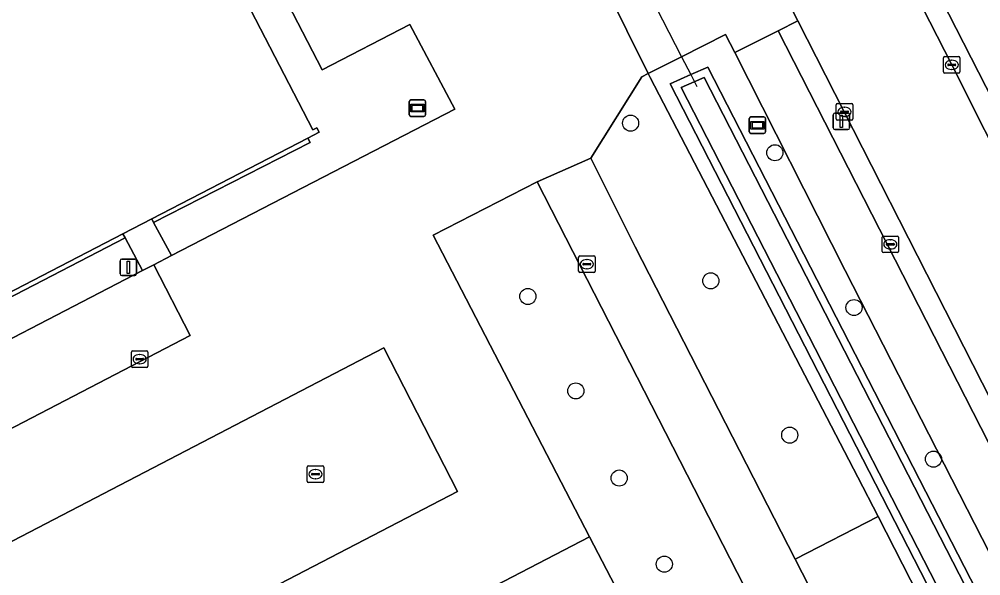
# Model space of a CAD drawing. Extents: x 158835 to 160077, y 386387 to 387778.
# Drawn here: x 159675.7 to 159734, y 387494 to 387527.8 of the extents above; entities that cross this region are included whole.
import ezdxf

# ---------------------------------------------------------------- set-up
doc = ezdxf.new("R2010")
doc.units = 0
for name, color, linetype in [('IMGEO_Berm_groen', 7, 'Continuous'), ('IMGEO_Boom', 7, 'Continuous'), ('IMGEO_Duiker', 7, 'Continuous'), ('IMGEO_Erf', 7, 'Continuous'), ('IMGEO_Fietspad_open', 7, 'Continuous'), ('IMGEO_Groenvoorziening', 7, 'Continuous'), ('IMGEO_Hek', 7, 'Continuous'), ('IMGEO_Informatiebord', 7, 'Continuous'), ('IMGEO_Kolk', 7, 'Continuous'), ('IMGEO_Lichtmast', 7, 'Continuous'), ('IMGEO_Muur', 7, 'Continuous'), ('IMGEO_Oever', 7, 'Continuous'), ('IMGEO_Pand', 7, 'Continuous'), ('IMGEO_Parkeervlak_open', 7, 'Continuous'), ('IMGEO_Rijbaan_lokaal_open', 7, 'Continuous'), ('IMGEO_Rioolput', 7, 'Continuous'), ('IMGEO_Verkeerseiland_open', 7, 'Continuous'), ('IMGEO_Voetpad_open', 7, 'Continuous'), ('IMGEO_Waterloop', 7, 'Continuous')]:
    doc.layers.add(name, color=color, linetype=linetype)

msp = doc.modelspace()

# ---------------------------------------------------------------- linework, layer by layer
at = {"layer": 'IMGEO_Berm_groen'}
msp.add_lwpolyline([(159719.079, 387525.754), (159718.52, 387526.856), (159715.845, 387525.5), (159713.825, 387524.475), (159713.939, 387524.245), (159726.553, 387500), (159727.771, 387497.616), (159753.333, 387447.58), (159754.126, 387447.986), (159715.153, 387523.864), (159716.4, 387524.416), (159717.44, 387524.877), (159756.34, 387449.12), (159757.823, 387449.88), (159750.276, 387464.635), (159725.785, 387512.529)], close=True, dxfattribs=at)
at = {"layer": 'IMGEO_Boom'}
for centre in [(159712.754, 387521.473), (159721.51, 387519.678), (159717.62, 387511.905), (159706.518, 387510.958), (159726.314, 387510.285), (159709.43, 387505.229), (159722.412, 387502.548), (159731.136, 387501.091), (159712.061, 387499.943), (159714.799, 387494.718)]:
    msp.add_circle(centre, 0.489, dxfattribs=at)
at = {"layer": 'IMGEO_Duiker'}
msp.add_lwpolyline([(159712.352, 387532.319), (159712.773, 387531.498), (159713.173, 387530.716), (159715.845, 387525.5), (159716.4, 387524.416), (159716.772, 387523.692)], dxfattribs=at)
at = {"layer": 'IMGEO_Erf'}
msp.add_lwpolyline([(159653.806, 387499.866), (159682.075, 387514.518), (159681.946, 387514.759), (159653.677, 387500.114)], close=True, dxfattribs=at)
at = {"layer": 'IMGEO_Fietspad_open'}
for points in [[(159676.852, 387636.169), (159700.435, 387589.956), (159700.615, 387589.604), (159707.367, 387576.373), (159743.294, 387506.144), (159752.677, 387487.848), (159789.263, 387416.249), (159791.699, 387417.537), (159786.107, 387428.516), (159756.655, 387486.106), (159756.567, 387486.281), (159756.428, 387486.608)], [(159743.948, 387483.569), (159721.707, 387527.076), (159719.079, 387525.754), (159725.785, 387512.529), (159750.276, 387464.635)]]:
    msp.add_lwpolyline(points, dxfattribs=at)
at = {"layer": 'IMGEO_Groenvoorziening'}
for points in [[(159722.746, 387495.031), (159727.771, 387497.616), (159726.553, 387500), (159713.939, 387524.245), (159713.825, 387524.475), (159713.436, 387524.278), (159710.349, 387519.35), (159713.041, 387513.972)], [(159707.078, 387517.905), (159700.767, 387514.679), (159710.26, 387496.385), (159712.581, 387491.91), (159630.843, 387449.504), (159629.419, 387452.26), (159626.197, 387450.552), (159628.525, 387446.043), (159719.646, 387493.39)], [(159683.141, 387512.529), (159682.075, 387514.518), (159653.806, 387499.866), (159654.848, 387497.868), (159654.904, 387497.897)], [(159727.771, 387497.616), (159722.746, 387495.031), (159764.804, 387412.946), (159769.724, 387415.495), (159753.98, 387446.313), (159752.735, 387445.675), (159752.087, 387446.941), (159753.333, 387447.58)]]:
    msp.add_lwpolyline(points, close=True, dxfattribs=at)
at = {"layer": 'IMGEO_Hek'}
for points in [[(159711.228, 387529.727), (159713.825, 387524.475)], [(159713.825, 387524.475), (159713.939, 387524.245)], [(159713.939, 387524.245), (159726.553, 387500), (159727.771, 387497.616)], [(159727.771, 387497.616), (159722.746, 387495.031)], [(159727.771, 387497.616), (159753.333, 387447.58), (159753.98, 387446.313), (159769.724, 387415.495)]]:
    msp.add_lwpolyline(points, dxfattribs=at)
at = {"layer": 'IMGEO_Informatiebord'}
for p, q in [((159699.318, 387521.984), (159699.318, 387522.784)), ((159699.318, 387522.784), (159699.318, 387521.984)), ((159699.418, 387522.884), (159700.208, 387522.884)), ((159700.208, 387522.884), (159699.418, 387522.884)), ((159700.308, 387522.784), (159700.308, 387521.984)), ((159700.308, 387521.984), (159700.308, 387522.784)), ((159700.208, 387521.884), (159699.418, 387521.884)), ((159699.418, 387521.884), (159700.208, 387521.884)), ((159719.959, 387520.946), (159719.959, 387521.746)), ((159719.959, 387521.746), (159719.959, 387520.946)), ((159720.059, 387521.846), (159720.849, 387521.846)), ((159720.849, 387521.846), (159720.059, 387521.846)), ((159720.949, 387521.746), (159720.949, 387520.946)), ((159720.949, 387520.946), (159720.949, 387521.746)), ((159720.849, 387520.846), (159720.059, 387520.846)), ((159720.059, 387520.846), (159720.849, 387520.846))]:
    msp.add_line(p, q, dxfattribs=at)
for points in [[(159699.419, 387522.616), (159700.207, 387522.616), (159700.207, 387522.152), (159699.419, 387522.152), (159699.419, 387522.616)], [(159699.484, 387522.551), (159699.484, 387522.217), (159700.142, 387522.217), (159700.142, 387522.551), (159699.484, 387522.551)], [(159720.06, 387521.578), (159720.848, 387521.578), (159720.848, 387521.114), (159720.06, 387521.114), (159720.06, 387521.578)], [(159720.125, 387521.513), (159720.125, 387521.179), (159720.783, 387521.179), (159720.783, 387521.513), (159720.125, 387521.513)]]:
    msp.add_lwpolyline(points, dxfattribs=at)
for centre, start, end in [((159699.418, 387522.784), 90, 180), ((159699.418, 387522.784), 90, 180), ((159700.208, 387522.784), 0, 90), ((159700.208, 387522.784), 360, 90), ((159699.418, 387521.984), 180, 270), ((159699.418, 387521.984), 180, 270), ((159700.208, 387521.984), 270, 0), ((159700.208, 387521.984), 270, 0), ((159720.059, 387521.746), 90, 180), ((159720.059, 387521.746), 90, 180), ((159720.849, 387521.746), 0, 90), ((159720.849, 387521.746), 360, 90), ((159720.059, 387520.946), 180, 270), ((159720.059, 387520.946), 180, 270), ((159720.849, 387520.946), 270, 0), ((159720.849, 387520.946), 270, 0)]:
    msp.add_arc(centre, 0.1, start, end, dxfattribs=at)
at = {"layer": 'IMGEO_Kolk'}
for p, q in [((159731.818, 387525.508), (159732.67, 387525.508)), ((159731.743, 387524.582), (159731.743, 387525.434)), ((159732.002, 387525.002), (159732.002, 387525.014)), ((159732.44, 387524.965), (159732.042, 387524.965)), ((159732.045, 387525.051), (159732.443, 387525.051)), ((159732.231, 387525.288), (159732.256, 387525.288)), ((159732.486, 387525.014), (159732.486, 387525.002)), ((159732.744, 387525.434), (159732.744, 387524.582)), ((159732.67, 387524.508), (159731.818, 387524.508)), ((159732.254, 387524.728), (159732.229, 387524.728)), ((159725.236, 387521.73), (159725.236, 387522.582)), ((159725.311, 387522.656), (159726.163, 387522.656)), ((159726.237, 387522.582), (159726.237, 387521.73)), ((159725.495, 387522.15), (159725.495, 387522.162)), ((159725.933, 387522.113), (159725.535, 387522.113)), ((159725.538, 387522.199), (159725.936, 387522.199)), ((159725.724, 387522.436), (159725.749, 387522.436)), ((159725.979, 387522.162), (159725.979, 387522.15)), ((159726.163, 387521.656), (159725.311, 387521.656)), ((159725.747, 387521.876), (159725.722, 387521.876)), ((159709.6, 387512.49), (159709.6, 387513.342)), ((159709.675, 387513.416), (159710.527, 387513.416)), ((159710.601, 387513.342), (159710.601, 387512.49)), ((159709.859, 387512.91), (159709.859, 387512.922)), ((159710.297, 387512.873), (159709.899, 387512.873)), ((159709.902, 387512.959), (159710.3, 387512.959)), ((159710.088, 387513.196), (159710.113, 387513.196)), ((159710.343, 387512.922), (159710.343, 387512.91)), ((159710.527, 387512.416), (159709.675, 387512.416)), ((159710.111, 387512.636), (159710.086, 387512.636)), ((159682.461, 387506.731), (159682.461, 387507.583)), ((159682.536, 387507.657), (159683.388, 387507.657)), ((159682.949, 387507.437), (159682.974, 387507.437)), ((159683.462, 387507.583), (159683.462, 387506.731)), ((159682.72, 387507.151), (159682.72, 387507.163)), ((159683.158, 387507.114), (159682.76, 387507.114)), ((159682.763, 387507.2), (159683.161, 387507.2)), ((159682.972, 387506.877), (159682.947, 387506.877)), ((159683.204, 387507.163), (159683.204, 387507.151)), ((159683.388, 387506.657), (159682.536, 387506.657)), ((159693.132, 387499.75), (159693.132, 387500.602)), ((159693.207, 387500.676), (159694.059, 387500.676)), ((159693.62, 387500.456), (159693.645, 387500.456)), ((159694.133, 387500.602), (159694.133, 387499.75)), ((159693.391, 387500.17), (159693.391, 387500.182)), ((159693.829, 387500.133), (159693.431, 387500.133)), ((159693.434, 387500.219), (159693.832, 387500.219)), ((159693.643, 387499.896), (159693.618, 387499.896)), ((159693.875, 387500.182), (159693.875, 387500.17)), ((159694.059, 387499.676), (159693.207, 387499.676))]:
    msp.add_line(p, q, dxfattribs=at)
for points in [[(159731.818, 387525.508), (159732.67, 387525.508)], [(159731.743, 387524.582), (159731.743, 387525.434)], [(159732.744, 387525.434), (159732.744, 387524.582)], [(159732.67, 387524.508), (159731.818, 387524.508)], [(159725.236, 387521.73), (159725.236, 387522.582)], [(159725.311, 387522.656), (159726.163, 387522.656)], [(159726.237, 387522.582), (159726.237, 387521.73)], [(159726.163, 387521.656), (159725.311, 387521.656)], [(159709.6, 387512.49), (159709.6, 387513.342)], [(159709.675, 387513.416), (159710.527, 387513.416)], [(159710.601, 387513.342), (159710.601, 387512.49)], [(159710.527, 387512.416), (159709.675, 387512.416)], [(159682.461, 387506.731), (159682.461, 387507.583)], [(159682.536, 387507.657), (159683.388, 387507.657)], [(159683.462, 387507.583), (159683.462, 387506.731)], [(159683.388, 387506.657), (159682.536, 387506.657)], [(159693.132, 387499.75), (159693.132, 387500.602)], [(159693.207, 387500.676), (159694.059, 387500.676)], [(159694.133, 387500.602), (159694.133, 387499.75)], [(159694.059, 387499.676), (159693.207, 387499.676)]]:
    msp.add_lwpolyline(points, dxfattribs=at)
for centre, radius, start, end in [((159731.82, 387525.432), 0.0765, 91.55205, 178.44795), ((159731.82, 387525.432), 0.0765, 91.55205, 178.44795), ((159732.668, 387525.432), 0.0765, 1.55205, 88.44795), ((159732.668, 387525.432), 0.0765, 1.55205, 88.44795), ((159732.042, 387525.011), 0.0403, 85.87752, 175.75265), ((159732.039, 387525.001), 0.0366, 178.93798, 274.71019), ((159732.443, 387525.008), 0.043, 264.86636, 352.45326), ((159732.447, 387525.013), 0.0386, 1.73085, 96.63898), ((159731.82, 387524.584), 0.0765, 181.55205, 268.44795), ((159731.82, 387524.584), 0.0765, 181.55205, 268.44795), ((159732.668, 387524.584), 0.0765, 271.55205, 358.44795), ((159732.668, 387524.584), 0.0765, 271.55205, 358.44795), ((159725.313, 387522.58), 0.0765, 91.55205, 178.44795), ((159725.313, 387522.58), 0.0765, 91.55205, 178.44795), ((159726.161, 387522.58), 0.0765, 1.55205, 88.44795), ((159726.161, 387522.58), 0.0765, 1.55205, 88.44795), ((159725.535, 387522.159), 0.0403, 85.87752, 175.75265), ((159725.532, 387522.149), 0.0366, 178.93798, 274.71019), ((159725.936, 387522.156), 0.043, 264.86636, 352.45326), ((159725.94, 387522.161), 0.0386, 1.73085, 96.63898), ((159725.313, 387521.732), 0.0765, 181.55205, 268.44795), ((159725.313, 387521.732), 0.0765, 181.55205, 268.44795), ((159726.161, 387521.732), 0.0765, 271.55205, 358.44795), ((159726.161, 387521.732), 0.0765, 271.55205, 358.44795), ((159709.677, 387513.34), 0.0765, 91.55205, 178.44795), ((159709.677, 387513.34), 0.0765, 91.55205, 178.44795), ((159710.525, 387513.34), 0.0765, 1.55205, 88.44795), ((159710.525, 387513.34), 0.0765, 1.55205, 88.44795), ((159709.899, 387512.919), 0.0403, 85.87752, 175.75265), ((159709.896, 387512.909), 0.0366, 178.93798, 274.71019), ((159710.3, 387512.916), 0.043, 264.86636, 352.45326), ((159710.304, 387512.921), 0.0386, 1.73085, 96.63898), ((159709.677, 387512.492), 0.0765, 181.55205, 268.44795), ((159709.677, 387512.492), 0.0765, 181.55205, 268.44795), ((159710.525, 387512.492), 0.0765, 271.55205, 358.44795), ((159710.525, 387512.492), 0.0765, 271.55205, 358.44795), ((159682.538, 387507.581), 0.0765, 91.55205, 178.44795), ((159682.538, 387507.581), 0.0765, 91.55205, 178.44795), ((159683.386, 387507.581), 0.0765, 1.55205, 88.44795), ((159683.386, 387507.581), 0.0765, 1.55205, 88.44795), ((159682.76, 387507.16), 0.0403, 85.87752, 175.75265), ((159682.757, 387507.15), 0.0366, 178.93798, 274.71019), ((159683.161, 387507.157), 0.043, 264.86636, 352.45326), ((159683.165, 387507.162), 0.0386, 1.73085, 96.63898), ((159682.538, 387506.733), 0.0765, 181.55205, 268.44795), ((159682.538, 387506.733), 0.0765, 181.55205, 268.44795), ((159683.386, 387506.733), 0.0765, 271.55205, 358.44795), ((159683.386, 387506.733), 0.0765, 271.55205, 358.44795), ((159693.209, 387500.6), 0.0765, 91.55205, 178.44795), ((159693.209, 387500.6), 0.0765, 91.55205, 178.44795), ((159694.057, 387500.6), 0.0765, 1.55205, 88.44795), ((159694.057, 387500.6), 0.0765, 1.55205, 88.44795), ((159693.431, 387500.179), 0.0403, 85.87752, 175.75265), ((159693.428, 387500.169), 0.0366, 178.93798, 274.71019), ((159693.832, 387500.176), 0.043, 264.86636, 352.45326), ((159693.836, 387500.181), 0.0386, 1.73085, 96.63898), ((159693.209, 387499.752), 0.0765, 181.55205, 268.44795), ((159693.209, 387499.752), 0.0765, 181.55205, 268.44795), ((159694.057, 387499.752), 0.0765, 271.55205, 358.44795), ((159694.057, 387499.752), 0.0765, 271.55205, 358.44795)]:
    msp.add_arc(centre, radius, start, end, dxfattribs=at)
for centre, major_axis, ratio, start_param, end_param in [((159732.23, 387525.008), (-0.387, 0.002), 0.722429, 4.712389, 7.853982), ((159732.255, 387525.008), (-0.39, 0.002), 0.717154, 1.570796, 4.712389), ((159725.723, 387522.156), (-0.387, 0.002), 0.722429, 4.712389, 7.853982), ((159725.748, 387522.156), (-0.39, 0.002), 0.717154, 1.570796, 4.712389), ((159710.087, 387512.916), (-0.387, 0.002), 0.722429, 4.712389, 7.853982), ((159710.112, 387512.916), (-0.39, 0.002), 0.717154, 1.570796, 4.712389), ((159682.948, 387507.157), (-0.387, 0.002), 0.722429, 4.712389, 7.853982), ((159682.973, 387507.157), (-0.39, 0.002), 0.717154, 1.570796, 4.712389), ((159693.619, 387500.176), (-0.387, 0.002), 0.722429, 4.712389, 7.853982), ((159693.644, 387500.176), (-0.39, 0.002), 0.717154, 1.570796, 4.712389)]:
    msp.add_ellipse(centre, major_axis=major_axis, ratio=ratio, start_param=start_param, end_param=end_param, dxfattribs=at)
at = {"layer": 'IMGEO_Lichtmast'}
for p, q in [((159725.153, 387522.086), (159725.943, 387522.086)), ((159725.943, 387522.086), (159725.153, 387522.086)), ((159725.053, 387521.186), (159725.053, 387521.986)), ((159725.053, 387521.986), (159725.053, 387521.186)), ((159726.043, 387521.986), (159726.043, 387521.186)), ((159726.043, 387521.186), (159726.043, 387521.986)), ((159725.943, 387521.086), (159725.153, 387521.086)), ((159725.153, 387521.086), (159725.943, 387521.086)), ((159681.774, 387512.33), (159681.774, 387513.13)), ((159681.774, 387513.13), (159681.774, 387512.33)), ((159681.874, 387513.23), (159682.664, 387513.23)), ((159682.664, 387513.23), (159681.874, 387513.23)), ((159682.764, 387513.13), (159682.764, 387512.33)), ((159682.764, 387512.33), (159682.764, 387513.13)), ((159682.664, 387512.23), (159681.874, 387512.23)), ((159681.874, 387512.23), (159682.664, 387512.23))]:
    msp.add_line(p, q, dxfattribs=at)
for points in [[(159725.473, 387521.961), (159725.623, 387521.961), (159725.623, 387521.211), (159725.473, 387521.211), (159725.473, 387521.961)], [(159682.194, 387513.105), (159682.344, 387513.105), (159682.344, 387512.355), (159682.194, 387512.355), (159682.194, 387513.105)]]:
    msp.add_lwpolyline(points, dxfattribs=at)
for centre, start, end in [((159725.153, 387521.986), 90, 180), ((159725.153, 387521.986), 90, 180), ((159725.943, 387521.986), 0, 90), ((159725.943, 387521.986), 360, 90), ((159725.153, 387521.186), 180, 270), ((159725.153, 387521.186), 180, 270), ((159725.943, 387521.186), 270, 0), ((159725.943, 387521.186), 270, 0), ((159681.874, 387513.13), 90, 180), ((159681.874, 387513.13), 90, 180), ((159682.664, 387513.13), 0, 90), ((159682.664, 387513.13), 360, 90), ((159681.874, 387512.33), 180, 270), ((159681.874, 387512.33), 180, 270), ((159682.664, 387512.33), 270, 0), ((159682.664, 387512.33), 270, 0)]:
    msp.add_arc(centre, 0.1, start, end, dxfattribs=at)
at = {"layer": 'IMGEO_Muur'}
msp.add_lwpolyline([(159693.161, 387520.559), (159683.691, 387515.661), (159683.809, 387515.442), (159693.298, 387520.29)], close=True, dxfattribs=at)
at = {"layer": 'IMGEO_Oever'}
msp.add_lwpolyline([(159717.44, 387524.877), (159716.4, 387524.416), (159715.153, 387523.864), (159754.126, 387447.986), (159754.558, 387448.208), (159715.82, 387523.628), (159716.621, 387523.985), (159717.218, 387524.248), (159755.908, 387448.899), (159756.34, 387449.12)], close=True, dxfattribs=at)
at = {"layer": 'IMGEO_Pand'}
msp.add_lwpolyline([(159619.76, 387482.532), (159650.198, 387498.32), (159653.677, 387500.114), (159681.946, 387514.759), (159683.691, 387515.661), (159693.161, 387520.559), (159693.853, 387520.916), (159693.718, 387521.191), (159693.471, 387521.062), (159683.927, 387539.515)], dxfattribs=at)
at = {"layer": 'IMGEO_Parkeervlak_open'}
for points in [[(159654.904, 387497.897), (159657.147, 387493.584), (159686.027, 387508.598), (159683.821, 387512.885), (159683.141, 387512.529)], [(159630.768, 387461.995), (159702.257, 387499.123), (159697.772, 387507.849), (159626.21, 387470.636)], [(159629.419, 387452.26), (159630.843, 387449.504), (159712.581, 387491.91), (159710.26, 387496.385), (159628.542, 387453.958), (159628.729, 387453.596)]]:
    msp.add_lwpolyline(points, close=True, dxfattribs=at)
at = {"layer": 'IMGEO_Rijbaan_lokaal_open'}
for points in [[(159708.509, 387571.274), (159706.477, 387575.057), (159700.292, 387571.975), (159701.467, 387569.606), (159708.435, 387556.073), (159709.346, 387554.285), (159719.167, 387535.003), (159722.909, 387527.68), (159734.1, 387505.724), (159735.388, 387503.165), (159741.672, 387506.395), (159740.228, 387509.149), (159732.245, 387525.004), (159722.874, 387543.338), (159713.475, 387561.697)], [(159697.772, 387507.849), (159702.257, 387499.123), (159630.768, 387461.995), (159626.21, 387470.636)]]:
    msp.add_lwpolyline(points, close=True, dxfattribs=at)
for points in [[(159713.436, 387524.278), (159713.825, 387524.475), (159711.228, 387529.727), (159708.954, 387528.572), (159705.451, 387529.455), (159696.196, 387547.328), (159692.871, 387545.509), (159695.901, 387539.67)], [(159695.077, 387536.89), (159689.279, 387533.913), (159694.036, 387524.698), (159699.359, 387527.463), (159702.094, 387522.322), (159684.89, 387513.443), (159683.821, 387512.885), (159686.027, 387508.598), (159657.147, 387493.584), (159654.904, 387497.897), (159654.848, 387497.868), (159653.806, 387499.866), (159653.677, 387500.114), (159650.198, 387498.32), (159650.34, 387498.028), (159651.314, 387496.032), (159650.099, 387495.401), (159652.35, 387491.083), (159623.357, 387476.037)], [(159628.542, 387453.958), (159710.26, 387496.385), (159700.767, 387514.679), (159707.078, 387517.905), (159710.349, 387519.35), (159713.436, 387524.278)], [(159767.537, 387394.823), (159769.987, 387390.065), (159770.223, 387389.543), (159776.356, 387392.694), (159775.496, 387394.403), (159774.564, 387393.904), (159774.3, 387394.421), (159771.044, 387400.791), (159769.714, 387403.394), (159767.719, 387407.256), (159764.804, 387412.946), (159722.746, 387495.031), (159713.041, 387513.972), (159710.349, 387519.35), (159707.078, 387517.905), (159719.646, 387493.39), (159723.199, 387486.46), (159725.498, 387481.975), (159753.042, 387428.248)]]:
    msp.add_lwpolyline(points, dxfattribs=at)
at = {"layer": 'IMGEO_Rioolput'}
for p, q in [((159728.019, 387513.695), (159728.019, 387514.547)), ((159728.094, 387514.621), (159728.946, 387514.621)), ((159729.02, 387514.547), (159729.02, 387513.695)), ((159728.278, 387514.115), (159728.278, 387514.127)), ((159728.716, 387514.078), (159728.318, 387514.078)), ((159728.321, 387514.164), (159728.719, 387514.164)), ((159728.53, 387513.841), (159728.505, 387513.841)), ((159728.507, 387514.401), (159728.532, 387514.401)), ((159728.762, 387514.127), (159728.762, 387514.115)), ((159728.946, 387513.621), (159728.094, 387513.621))]:
    msp.add_line(p, q, dxfattribs=at)
for points in [[(159728.019, 387513.695), (159728.019, 387514.547)], [(159728.094, 387514.621), (159728.946, 387514.621)], [(159729.02, 387514.547), (159729.02, 387513.695)], [(159728.946, 387513.621), (159728.094, 387513.621)]]:
    msp.add_lwpolyline(points, dxfattribs=at)
for centre, radius, start, end in [((159728.096, 387514.545), 0.0765, 91.55205, 178.44795), ((159728.096, 387514.545), 0.0765, 91.55205, 178.44795), ((159728.944, 387514.545), 0.0765, 1.55205, 88.44795), ((159728.944, 387514.545), 0.0765, 1.55205, 88.44795), ((159728.318, 387514.124), 0.0403, 85.87752, 175.75265), ((159728.315, 387514.114), 0.0366, 178.93798, 274.71019), ((159728.719, 387514.121), 0.043, 264.86636, 352.45326), ((159728.723, 387514.126), 0.0386, 1.73085, 96.63898), ((159728.096, 387513.697), 0.0765, 181.55205, 268.44795), ((159728.096, 387513.697), 0.0765, 181.55205, 268.44795), ((159728.944, 387513.697), 0.0765, 271.55205, 358.44795), ((159728.944, 387513.697), 0.0765, 271.55205, 358.44795)]:
    msp.add_arc(centre, radius, start, end, dxfattribs=at)
for centre, major_axis, ratio, start_param, end_param in [((159728.506, 387514.121), (-0.387, 0.002), 0.722429, 4.712389, 7.853982), ((159728.531, 387514.121), (-0.39, 0.002), 0.717154, 1.570796, 4.712389)]:
    msp.add_ellipse(centre, major_axis=major_axis, ratio=ratio, start_param=start_param, end_param=end_param, dxfattribs=at)
at = {"layer": 'IMGEO_Verkeerseiland_open'}
for points in [[(159713.475, 387561.697), (159722.874, 387543.338), (159732.245, 387525.004), (159740.228, 387509.149), (159741.672, 387506.395), (159742.127, 387505.506), (159743.294, 387506.144), (159707.367, 387576.373), (159706.138, 387575.729), (159706.477, 387575.057), (159708.509, 387571.274)], [(159776.366, 387423.23), (159772.565, 387430.656), (159762.733, 387449.881), (159753.839, 387467.306), (159746.825, 387480.834), (159745.658, 387483.102), (159745.117, 387484.159), (159735.388, 387503.165), (159734.1, 387505.724), (159722.909, 387527.68), (159721.707, 387527.076), (159743.948, 387483.569), (159833.322, 387308.736), (159834.401, 387309.349), (159833.48, 387311.098), (159823.539, 387330.612), (159809.154, 387358.698), (159802.035, 387373.044), (159801.773, 387373.56), (159800.865, 387373.096), (159797.971, 387378.757), (159798.879, 387379.221), (159790.867, 387394.858), (159781.525, 387413.188)]]:
    msp.add_lwpolyline(points, close=True, dxfattribs=at)
at = {"layer": 'IMGEO_Voetpad_open'}
msp.add_lwpolyline([(159683.927, 387539.515), (159693.471, 387521.062), (159693.718, 387521.191), (159693.853, 387520.916), (159693.161, 387520.559), (159693.298, 387520.29), (159683.809, 387515.442), (159684.89, 387513.443), (159702.094, 387522.322), (159699.359, 387527.463), (159694.036, 387524.698), (159689.279, 387533.913)], dxfattribs=at)
for points in [[(159719.167, 387535.003), (159717.969, 387534.386), (159715.513, 387533.122), (159715.354, 387533.04), (159715.851, 387532.078), (159713.173, 387530.716), (159711.228, 387529.727), (159713.825, 387524.475), (159715.845, 387525.5), (159718.52, 387526.856), (159719.079, 387525.754), (159721.707, 387527.076), (159722.909, 387527.68)], [(159684.89, 387513.443), (159683.809, 387515.442), (159683.691, 387515.661), (159681.946, 387514.759), (159682.075, 387514.518), (159683.141, 387512.529), (159683.821, 387512.885)]]:
    msp.add_lwpolyline(points, close=True, dxfattribs=at)
at = {"layer": 'IMGEO_Waterloop'}
msp.add_lwpolyline([(159754.558, 387448.208), (159755.908, 387448.899), (159717.218, 387524.248), (159716.621, 387523.985), (159715.82, 387523.628)], close=True, dxfattribs=at)

doc.saveas('drawing.dxf')
